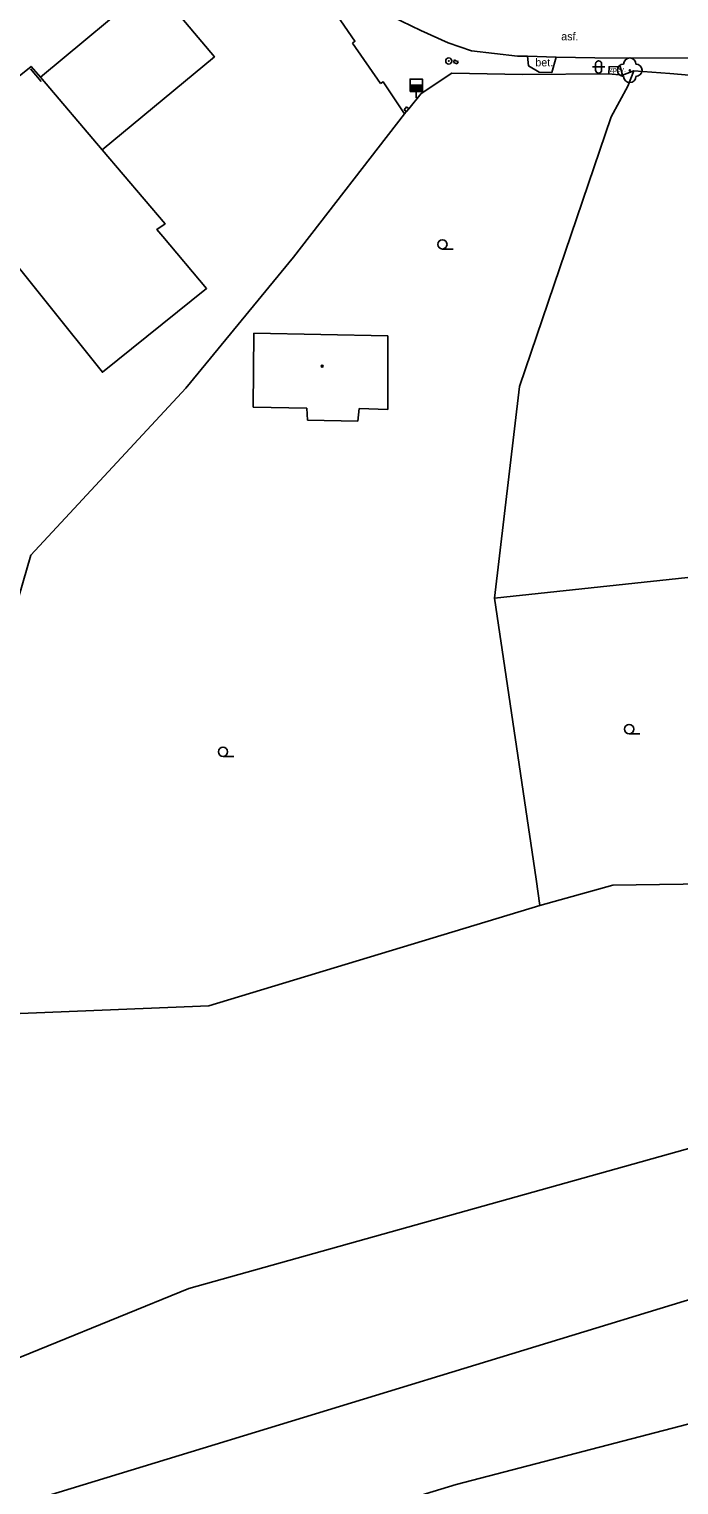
# Model space of a CAD drawing. Extents: x -598233 to -596890, y -1157848 to -1156431.
# Drawn here: x -598119.1 to -598066.3, y -1156687.5 to -1156569.3 of the extents above; entities that cross this region are included whole.
import ezdxf

# ---------------------------------------------------------------- set-up
doc = ezdxf.new("R2010")
doc.units = 0
for name, color, linetype in [('Level 11', 7, 'Continuous'), ('Level 22', 7, 'Continuous'), ('Level 24', 7, 'Continuous'), ('Level 25', 7, 'Continuous'), ('Level 28', 7, 'Continuous'), ('Level 36', 7, 'Continuous'), ('Level 39', 7, 'Continuous'), ('Level 40', 7, 'Continuous'), ('Level 5', 7, 'Continuous'), ('Level 51', 7, 'Continuous'), ('Level 7', 7, 'Continuous'), ('Level 8', 7, 'Continuous')]:
    doc.layers.add(name, color=color, linetype=linetype)

msp = doc.modelspace()

# ---------------------------------------------------------------- linework, layer by layer
at = {"layer": 'Level 11'}
for points in [[(-598118.14, -1156573.2), (-598108.99, -1156565.59), (-598104, -1156571.54), (-598113.12, -1156579.11)], [(-598078.56, -1156571.5), (-598079.38, -1156571.48), (-598083.11, -1156571.07), (-598085.01, -1156570.42), (-598087.22, -1156569.41), (-598089.6, -1156568.27)], [(-598076.6, -1156572.82), (-598077.62, -1156572.79), (-598078.48, -1156572.29), (-598078.56, -1156571.5)], [(-598076.24, -1156571.56), (-598078.56, -1156571.5)], [(-598076.24, -1156571.56), (-598076.6, -1156572.82)], [(-598076.24, -1156571.56), (-598073.1, -1156571.63)], [(-598073.1, -1156571.63), (-598062.82, -1156571.66), (-598062.13, -1156572.01)], [(-598138.69, -1156588.65), (-598133.9, -1156584.84), (-598134.15, -1156584.54), (-598129.13, -1156580.52), (-598118.89, -1156572.32), (-598118.14, -1156573.2), (-598113.12, -1156579.11), (-598108.01, -1156585.11), (-598108.67, -1156585.57), (-598108.19, -1156586.14), (-598104.64, -1156590.36), (-598113.1, -1156597.16), (-598122.05, -1156586), (-598128.58, -1156591.41), (-598131.1, -1156588.3), (-598135.81, -1156592.09), (-598138.69, -1156588.65)], [(-598118.93, -1156572.52), (-598118.06, -1156573.55)], [(-598071.96, -1156572.94), (-598071.94, -1156572.35), (-598071.03, -1156572.34), (-598070.86, -1156573.04)], [(-598097.58, -1156587.81), (-598106.33, -1156598.46), (-598118.92, -1156612.01)], [(-598079.23, -1156598.31), (-598081.26, -1156615.52)]]:
    msp.add_lwpolyline(points, dxfattribs=at)
at = {"layer": 'Level 22'}
msp.add_circle((-598070.26, -1156572.64), 0.05, dxfattribs=at)
for centre, start, end in [((-598070.26, -1156572.14), 0, 180), ((-598070.76, -1156572.64), 90, 270), ((-598069.76, -1156572.64), 270, 90), ((-598070.26, -1156573.14), 180, 0)]:
    msp.add_arc(centre, 0.5, start, end, dxfattribs=at)
at = {"layer": 'Level 24'}
for points in [[(-598084.59, -1156572), (-598084.51, -1156571.8)], [(-598084.29, -1156572.12), (-598084.59, -1156572)], [(-598084.51, -1156571.8), (-598084.38, -1156571.86)], [(-598084.38, -1156571.86), (-598084.21, -1156571.92)], [(-598084.21, -1156571.92), (-598084.29, -1156572.12)], [(-598088.59, -1156575.84), (-598088.49, -1156575.72)], [(-598088.41, -1156575.98), (-598088.59, -1156575.84)], [(-598088.49, -1156575.72), (-598088.39, -1156575.61)], [(-598088.39, -1156575.61), (-598088.22, -1156575.76)]]:
    msp.add_lwpolyline(points, dxfattribs=at)
at = {"layer": 'Level 25'}
for radius in [0.25, 0.0303]:
    msp.add_circle((-598084.96, -1156571.88), radius, dxfattribs=at)
at = {"layer": 'Level 28'}
for p, q in [((-598088.11, -1156573.85), (-598087.11, -1156573.85)), ((-598088.11, -1156573.9), (-598087.11, -1156573.9)), ((-598088.11, -1156573.95), (-598087.11, -1156573.95)), ((-598088.11, -1156574), (-598087.11, -1156574)), ((-598088.11, -1156574.05), (-598087.11, -1156574.05)), ((-598088.11, -1156574.1), (-598087.11, -1156574.1)), ((-598088.11, -1156574.15), (-598087.11, -1156574.15)), ((-598088.11, -1156574.2), (-598087.11, -1156574.2)), ((-598088.11, -1156574.25), (-598087.11, -1156574.25)), ((-598088.11, -1156574.3), (-598087.11, -1156574.3)), ((-598087.61, -1156574.35), (-598087.61, -1156574.88))]:
    msp.add_line(p, q, dxfattribs=at)
msp.add_lwpolyline([(-598088.11, -1156574.35), (-598087.11, -1156574.35), (-598087.11, -1156573.35), (-598088.11, -1156573.35)], close=True, dxfattribs=at)
at = {"layer": 'Level 36'}
for p, q in [((-598073.296, -1156572.366), (-598072.296, -1156572.366)), ((-598073.046, -1156572.116), (-598073.046, -1156572.616)), ((-598072.546, -1156572.116), (-598072.546, -1156572.616)), ((-598085.48, -1156587.155), (-598084.605, -1156587.155)), ((-598070.31, -1156626.525), (-598069.435, -1156626.525)), ((-598103.3, -1156628.365), (-598102.425, -1156628.365))]:
    msp.add_line(p, q, dxfattribs=at)
for centre in [(-598085.4801, -1156586.7799), (-598070.3101, -1156626.1499), (-598103.3001, -1156627.9899)]:
    msp.add_circle(centre, 0.375, dxfattribs=at)
for centre, start, end in [((-598072.7957, -1156572.1163), 0, 180), ((-598072.7957, -1156572.6163), 180, 0)]:
    msp.add_arc(centre, 0.25, start, end, dxfattribs=at)
at = {"layer": 'Level 39'}
for radius in [0.09, 0.0398]:
    msp.add_circle((-598095.25, -1156596.67), radius, dxfattribs=at)
at = {"layer": 'Level 5'}
for points in [[(-598100.85, -1156600), (-598100.81, -1156594)], [(-598100.81, -1156594), (-598089.9099, -1156594.2)], [(-598089.9099, -1156594.2), (-598089.9, -1156600.2)], [(-598096.48, -1156600.07), (-598100.85, -1156600)], [(-598096.44, -1156601.05), (-598096.48, -1156600.07)], [(-598092.36, -1156601.14), (-598096.44, -1156601.05)], [(-598092.25, -1156600.12), (-598092.36, -1156601.14)], [(-598089.9, -1156600.2), (-598092.25, -1156600.12)]]:
    msp.add_lwpolyline(points, dxfattribs=at)
at = {"layer": 'Level 51'}
for points in [[(-598123.2, -1156626.7199), (-598118.92, -1156612.01)], [(-598077.86, -1156638.33), (-598081.26, -1156615.52)], [(-598077.56, -1156640.4699), (-598077.86, -1156638.33)], [(-598077.56, -1156640.4699), (-598071.64, -1156638.83)], [(-598071.64, -1156638.83), (-598050.7199, -1156638.54)], [(-598104.44, -1156648.63), (-598077.56, -1156640.4699)], [(-598123.81, -1156649.4), (-598104.44, -1156648.63)], [(-598056.27, -1156657.65), (-598106.08, -1156671.58)], [(-598106.08, -1156671.58), (-598128.9699, -1156680.9099)], [(-598126.75, -1156691.2199), (-598062.92, -1156671.73)], [(-598084.35, -1156687.5), (-598055.88, -1156680.08)], [(-598107.9099, -1156694.68), (-598084.35, -1156687.5)]]:
    msp.add_lwpolyline(points, dxfattribs=at)
at = {"layer": 'Level 7'}
for points in [[(-598102.97, -1156555.17), (-598092.59, -1156570.28), (-598092.78, -1156570.43)], [(-598070.86, -1156573.04), (-598069.93, -1156572.67)], [(-598069.93, -1156572.67), (-598070.42, -1156573.93)], [(-598067, -1156572.89), (-598069.93, -1156572.67)], [(-598090.51, -1156573.7), (-598090.29, -1156573.59), (-598088.57, -1156576.17)], [(-598084.71, -1156572.86), (-598087.2, -1156574.53)], [(-598071.96, -1156572.94), (-598078.97, -1156572.98), (-598084.71, -1156572.86)], [(-598070.42, -1156573.93), (-598071.78, -1156576.43)], [(-598062.61, -1156573.28), (-598067, -1156572.89)], [(-598087.2, -1156574.53), (-598088.22, -1156575.76), (-598088.41, -1156575.98), (-598088.46, -1156576.04)], [(-598088.57, -1156576.17), (-598097.58, -1156587.81)], [(-598088.46, -1156576.04), (-598088.57, -1156576.17)], [(-598071.78, -1156576.43), (-598079.23, -1156598.31)], [(-598048.79, -1156613.08), (-598059.2, -1156613.17), (-598081.26, -1156615.52)]]:
    msp.add_lwpolyline(points, dxfattribs=at)
at = {"layer": 'Level 8'}
for points in [[(-598092.78, -1156570.43), (-598090.51, -1156573.7)], [(-598071.96, -1156572.94), (-598070.86, -1156573.04)]]:
    msp.add_lwpolyline(points, dxfattribs=at)

# ---------------------------------------------------------------- texts
at = {"layer": 'Level 40'}
for s, height, rotation, p in [('asf.', 0.65, 359.2523, (-598075.83, -1156570.2)), ('zpev.', 0.4, 1, (-598071.9, -1156572.78))]:
    msp.add_text(s, height=height, rotation=rotation, dxfattribs=at).set_placement(p)
msp.add_text('bet.', height=0.65, dxfattribs=at).set_placement((-598077.93, -1156572.32))

doc.saveas('drawing.dxf')
